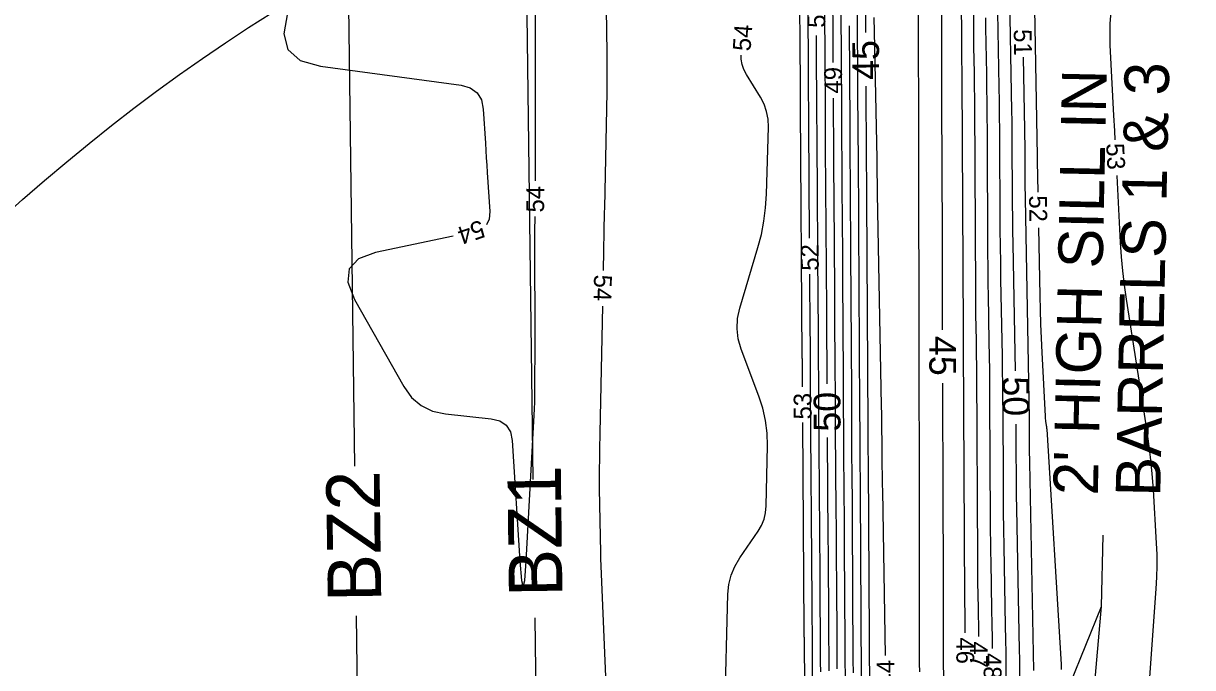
# Model space of a CAD drawing. Extents: x 2384780 to 2405861, y 547869 to 573706.
# Drawn here: x 2395628.8 to 2395759.9, y 554300.1 to 554372.3 of the extents above; entities that cross this region are included whole.
import ezdxf

# ---------------------------------------------------------------- set-up
doc = ezdxf.new("R2010")
doc.units = 0
for name, color, linetype in [('Breaklines', 7, 'Continuous'), ('Old_Level_23', 7, 'Continuous'), ('Old_Level_60', 7, 'Continuous'), ('Old_Level_61', 7, 'Continuous'), ('Old_Level_63', 7, 'Continuous'), ('Prop Buffer Zone 1', 7, 'Continuous'), ('Prop Buffer Zone 2', 7, 'Continuous')]:
    doc.layers.add(name, color=color, linetype=linetype)

msp = doc.modelspace()

# ---------------------------------------------------------------- linework, layer by layer
at = {"layer": 'Old_Level_23'}
for points in [[(2395742.324, 554222.4285), (2395749.74525, 554306.97425), (2395749.914, 554314.9725)], [(2395718.13025, 554228.9635), (2395749.74525, 554306.97425)]]:
    msp.add_lwpolyline(points, dxfattribs=at)
at = {"layer": 'Old_Level_60'}
for points in [[(2395719.20975, 554432.6135), (2395719.22, 554430.83025), (2395719.264, 554423.06975), (2395719.27375, 554421.40675), (2395719.284, 554419.74375), (2395719.295, 554418.08075), (2395719.30675, 554416.41775), (2395719.36775, 554407.91525), (2395719.3805, 554406.09325), (2395719.39275, 554404.27125), (2395719.404, 554402.44925), (2395719.4145, 554400.62725), (2395719.45725, 554393.0435), (2395719.46675, 554391.4185), (2395719.477, 554389.7935), (2395719.48775, 554388.16825), (2395719.49925, 554386.54325), (2395719.562, 554377.86), (2395719.575, 554375.99925), (2395719.58725, 554374.13875), (2395719.599, 554372.278), (2395719.60975, 554370.41725), (2395719.62375, 554367.92775)], [(2395751.0765, 554432.17025), (2395751.22575, 554430.62525), (2395751.433, 554429.08925), (2395751.69825, 554427.56225), (2395752.02125, 554426.044), (2395754.87675, 554413.764), (2395755.308, 554411.759), (2395755.672, 554409.74275), (2395755.9685, 554407.71575), (2395756.19775, 554405.6775), (2395756.836, 554399.00175), (2395756.90225, 554397.5785), (2395756.82775, 554396.17), (2395756.612, 554394.776), (2395756.25525, 554393.3965), (2395751.8645, 554379.2945), (2395751.25175, 554376.9745), (2395750.85025, 554374.628), (2395750.65975, 554372.255), (2395750.68025, 554369.8555), (2395751.092, 554361.97375), (2395751.18025, 554360.285), (2395751.23475, 554359.24525)], [(2395734.44275, 554304.02575), (2395734.432, 554306.264), (2395734.431, 554306.4275), (2395734.42925, 554306.591), (2395734.42725, 554306.75425), (2395734.42425, 554306.91775), (2395734.41425, 554307.4515), (2395734.41225, 554307.56575), (2395734.41075, 554307.68025), (2395734.40975, 554307.7945), (2395734.409, 554307.909), (2395734.273, 554336.21675), (2395734.272, 554336.39125), (2395734.27025, 554336.566), (2395734.26775, 554336.7405), (2395734.265, 554336.915), (2395734.25425, 554337.48525), (2395734.25225, 554337.6075), (2395734.2505, 554337.72975), (2395734.2495, 554337.852), (2395734.2485, 554337.974), (2395734.112, 554366.1715), (2395734.11075, 554366.35675), (2395734.109, 554366.542), (2395734.1065, 554366.72725), (2395734.1035, 554366.9125), (2395734.09225, 554367.5175), (2395734.09025, 554367.64725), (2395734.0885, 554367.777), (2395734.08725, 554367.9065), (2395734.08625, 554368.03625), (2395733.949, 554396.1285)], [(2395735.9735, 554303.61), (2395735.97025, 554304.084), (2395735.96125, 554304.98125), (2395735.94925, 554305.87825), (2395735.93375, 554306.77525), (2395735.87875, 554309.70575), (2395735.868, 554310.3335), (2395735.8595, 554310.9615), (2395735.85325, 554311.5895), (2395735.849, 554312.2175), (2395735.74825, 554333.21175), (2395735.7425, 554334.103), (2395735.7335, 554334.994), (2395735.72175, 554335.88525), (2395735.70675, 554336.77625), (2395735.65275, 554339.68675), (2395735.64225, 554340.3105), (2395735.63375, 554340.93425), (2395735.6275, 554341.558), (2395735.6235, 554342.18175), (2395735.5215, 554363.23575), (2395735.51575, 554364.121), (2395735.507, 554365.0065), (2395735.49525, 554365.89175), (2395735.4805, 554366.777), (2395735.42775, 554369.66875), (2395735.4175, 554370.2885), (2395735.40925, 554370.90825), (2395735.403, 554371.528), (2395735.399, 554372.14775), (2395735.29575, 554393.2585)], [(2395716.208, 554331.5675), (2395716.1965, 554333.1245), (2395716.19525, 554333.30325), (2395716.194, 554333.48175), (2395716.193, 554333.6605), (2395716.192, 554333.83925), (2395716.18875, 554334.423), (2395716.188, 554334.548), (2395716.18725, 554334.67325), (2395716.18625, 554334.79825), (2395716.1855, 554334.92325), (2395715.983, 554362.80225), (2395715.98125, 554363.06375), (2395715.9795, 554363.3255), (2395715.97775, 554363.58725), (2395715.97625, 554363.84875), (2395715.9715, 554364.70375), (2395715.9705, 554364.88675), (2395715.96925, 554365.07), (2395715.968, 554365.25325), (2395715.96675, 554365.43625), (2395715.77125, 554392.49725)], [(2395717.005, 554348.223), (2395716.91225, 554360.991), (2395716.90725, 554361.72325), (2395716.90225, 554362.4555), (2395716.89775, 554363.18775), (2395716.8935, 554363.92), (2395716.88, 554366.312), (2395716.877, 554366.8245), (2395716.874, 554367.33725), (2395716.8705, 554367.84975), (2395716.867, 554368.36225), (2395716.70525, 554390.7355)], [(2395694.0015, 554386.23975), (2395694.2745, 554369.007), (2395694.2755, 554368.91825), (2395694.2765, 554368.8295), (2395694.27675, 554368.7405), (2395694.27675, 554368.65175), (2395694.27625, 554368.3615), (2395694.27625, 554368.29925), (2395694.276, 554368.237), (2395694.276, 554368.17475), (2395694.27575, 554368.11275), (2395694.272, 554366.21175), (2395694.27025, 554365.80425), (2395694.2665, 554365.397), (2395694.261, 554364.98975), (2395694.25375, 554364.5825), (2395693.99, 554351.63675), (2395693.989, 554351.59125), (2395693.98825, 554351.54575), (2395693.9875, 554351.50025), (2395693.98675, 554351.45475), (2395693.9845, 554351.30625), (2395693.98425, 554351.2745), (2395693.9835, 554351.2425), (2395693.983, 554351.21075), (2395693.9825, 554351.179), (2395693.84875, 554344.607)], [(2395741.996, 554386.3655), (2395742.5245, 554357.43975), (2395742.5255, 554357.384), (2395742.52625, 554357.32825), (2395742.52675, 554357.2725), (2395742.527, 554357.217), (2395742.528, 554357.035), (2395742.52825, 554356.996), (2395742.52875, 554356.957), (2395742.52925, 554356.918), (2395742.52975, 554356.879), (2395742.59425, 554353.406)], [(2395729.34625, 554299.639), (2395729.3435, 554300.56825), (2395729.34025, 554301.4975), (2395729.32825, 554304.53325), (2395729.326, 554305.18375), (2395729.32425, 554305.83425), (2395729.323, 554306.48475), (2395729.32225, 554307.13525), (2395729.3065, 554327.24125), (2395729.3055, 554328.235), (2395729.3035, 554329.22875), (2395729.30075, 554330.22275), (2395729.29725, 554331.2165), (2395729.28425, 554334.463), (2395729.28175, 554335.1585), (2395729.27975, 554335.85425), (2395729.2785, 554336.55), (2395729.2775, 554337.2455), (2395729.2615, 554356.709), (2395729.26025, 554357.7665), (2395729.258, 554358.824), (2395729.255, 554359.8815), (2395729.25125, 554360.939), (2395729.2375, 554364.3935), (2395729.23475, 554365.13375), (2395729.23275, 554365.874), (2395729.23125, 554366.61425), (2395729.23025, 554367.3545), (2395729.21725, 554382.1)], [(2395722.31075, 554379.614), (2395722.426, 554359.109), (2395722.4315, 554358.1725), (2395722.43725, 554357.236), (2395722.4435, 554356.2995), (2395722.45025, 554355.363), (2395722.47225, 554352.3035), (2395722.477, 554351.648), (2395722.48125, 554350.9925), (2395722.4855, 554350.33675), (2395722.48925, 554349.68125), (2395722.60475, 554329.066), (2395722.61025, 554328.14075), (2395722.616, 554327.2155), (2395722.62225, 554326.29025), (2395722.62875, 554325.36525), (2395722.65075, 554322.343), (2395722.65525, 554321.69525), (2395722.6595, 554321.04775), (2395722.66375, 554320.4), (2395722.6675, 554319.7525), (2395722.78325, 554299.02025)], [(2395686.2665, 554354.66125), (2395686.26825, 554354.856), (2395686.271, 554355.34625), (2395686.272, 554355.8365), (2395686.28075, 554374.3575)], [(2395658.47675, 554373.47725), (2395658.03775, 554371.14775), (2395658.505, 554369.37725), (2395659.87825, 554368.16625), (2395662.1575, 554367.5145), (2395677.9295, 554365.36675), (2395678.95675, 554365.08175), (2395679.71175, 554364.54325), (2395680.1945, 554363.7515), (2395680.40525, 554362.7065), (2395680.64875, 554358.879), (2395680.701, 554358.05875), (2395680.753, 554357.2385), (2395680.80525, 554356.41825), (2395680.8575, 554355.598), (2395681.13575, 554351.22425), (2395681.073, 554350.38), (2395680.7675, 554349.72525)], [(2395720.5085, 554373.772), (2395720.57025, 554362.76975), (2395720.58125, 554360.87275), (2395720.59325, 554358.97575), (2395720.60575, 554357.079), (2395720.61925, 554355.182), (2395720.66425, 554348.9855), (2395720.6735, 554347.6575), (2395720.68225, 554346.32975), (2395720.6905, 554345.002), (2395720.69825, 554343.674), (2395720.759, 554332.833), (2395720.77025, 554330.9195), (2395720.78225, 554329.006), (2395720.795, 554327.0925), (2395720.8085, 554325.179), (2395720.854, 554318.928), (2395720.8635, 554317.58875), (2395720.8725, 554316.24925), (2395720.88075, 554314.90975), (2395720.8885, 554313.57025), (2395720.94825, 554302.9), (2395720.9595, 554300.96875), (2395720.9715, 554299.03775)], [(2395724.2095, 554372.97675), (2395724.23925, 554371.34925), (2395724.523, 554357.174), (2395724.5305, 554356.77825), (2395724.537, 554356.3825), (2395724.543, 554355.98675), (2395724.548, 554355.591), (2395724.56275, 554354.29825), (2395724.56625, 554354.02125), (2395724.57, 554353.74425), (2395724.5745, 554353.46725), (2395724.5795, 554353.19025), (2395725.029, 554329.45825), (2395725.046, 554328.51125), (2395725.061, 554327.56375), (2395725.07425, 554326.6165), (2395725.08575, 554325.66925), (2395725.11975, 554322.57475), (2395725.12775, 554321.9115), (2395725.13675, 554321.2485), (2395725.147, 554320.58525), (2395725.15825, 554319.92225), (2395725.4905, 554301.4645)], [(2395739.05625, 554298.72975), (2395739.0465, 554300.24575), (2395739.03125, 554301.76175), (2395739.01075, 554303.2775), (2395738.98475, 554304.79325), (2395738.817, 554313.70475), (2395738.7845, 554315.6145), (2395738.7585, 554317.52425), (2395738.73925, 554319.434), (2395738.72675, 554321.344), (2395738.6915, 554328.6985), (2395738.68125, 554330.2745), (2395738.6655, 554331.8505), (2395738.6445, 554333.42625), (2395738.618, 554335.002), (2395738.45775, 554343.641), (2395738.4265, 554345.49225), (2395738.40175, 554347.3435), (2395738.38325, 554349.19475), (2395738.37125, 554351.04625), (2395738.33425, 554358.6685), (2395738.3235, 554360.30175), (2395738.3075, 554361.935), (2395738.28575, 554363.56825), (2395738.25875, 554365.2015), (2395738.1055, 554373.58)], [(2395721.43575, 554372.033), (2395721.49825, 554360.9395), (2395721.5065, 554359.52275), (2395721.51525, 554358.106), (2395721.52475, 554356.68925), (2395721.53475, 554355.2725), (2395721.56825, 554350.6445), (2395721.57525, 554349.65275), (2395721.58175, 554348.661), (2395721.588, 554347.66925), (2395721.59375, 554346.67775), (2395721.682, 554330.9495), (2395721.69025, 554329.53), (2395721.699, 554328.11075), (2395721.7085, 554326.6915), (2395721.7185, 554325.272), (2395721.7525, 554320.6355), (2395721.7595, 554319.642), (2395721.766, 554318.6485), (2395721.77225, 554317.65475), (2395721.778, 554316.66125), (2395721.86575, 554300.96), (2395721.874, 554299.538)], [(2395737.5045, 554302.24875), (2395737.49325, 554303.37125), (2395737.47125, 554305.00225), (2395737.4435, 554306.633), (2395737.343, 554311.95975), (2395737.3235, 554313.10125), (2395737.308, 554314.243), (2395737.2965, 554315.3845), (2395737.28925, 554316.52625), (2395737.2235, 554330.207), (2395737.213, 554331.8145), (2395737.197, 554333.42225), (2395737.1755, 554335.02975), (2395737.1485, 554336.63725), (2395737.051, 554341.88825), (2395737.032, 554343.0135), (2395737.017, 554344.13875), (2395737.00575, 554345.26425), (2395736.9985, 554346.3895), (2395736.931, 554360.29975), (2395736.92075, 554361.88525), (2395736.905, 554363.47075), (2395736.884, 554365.056), (2395736.85775, 554366.6415), (2395736.763, 554371.82), (2395736.74475, 554372.92975)], [(2395718.25025, 554299.62925), (2395718.2425, 554300.71625), (2395718.23525, 554301.8035), (2395718.2285, 554302.89075), (2395718.222, 554303.978), (2395718.20225, 554307.5295), (2395718.19775, 554308.2905), (2395718.193, 554309.0515), (2395718.188, 554309.8125), (2395718.1825, 554310.5735), (2395718.04525, 554329.39825), (2395718.03725, 554330.54475), (2395718.0295, 554331.6915), (2395718.0225, 554332.83825), (2395718.01575, 554333.98475), (2395717.99475, 554337.7305), (2395717.99, 554338.53325), (2395717.985, 554339.33575), (2395717.97975, 554340.1385), (2395717.974, 554340.941), (2395717.84175, 554359.18), (2395717.83325, 554360.38275), (2395717.82525, 554361.58575), (2395717.81775, 554362.7885), (2395717.81075, 554363.99125), (2395717.7885, 554367.9205), (2395717.78375, 554368.7625), (2395717.7785, 554369.60425), (2395717.77275, 554370.44625), (2395717.76925, 554370.9455)], [(2395707.49275, 554295.04225), (2395707.84025, 554308.33975), (2395707.94475, 554309.428), (2395708.19975, 554310.4675), (2395708.60525, 554311.45775), (2395709.1615, 554312.399), (2395711.2245, 554315.394), (2395711.61325, 554316.05275), (2395711.8955, 554316.746), (2395712.0715, 554317.47375), (2395712.14075, 554318.2355), (2395712.27875, 554324.95625), (2395712.24125, 554326.385), (2395712.06975, 554327.7905), (2395711.764, 554329.17325), (2395711.324, 554330.533), (2395709.3365, 554335.8185), (2395709.007, 554336.9545), (2395708.87075, 554338.097), (2395708.92725, 554339.2465), (2395709.177, 554340.4025), (2395711.2065, 554347.202), (2395711.5925, 554348.667), (2395711.881, 554350.1475), (2395712.0715, 554351.644), (2395712.1645, 554353.156), (2395712.38275, 554360.67525), (2395712.346, 554361.5685), (2395712.183, 554362.42775), (2395711.89375, 554363.25325), (2395711.478, 554364.04475), (2395709.914, 554366.57475), (2395709.627, 554367.1285), (2395709.43625, 554367.70575), (2395709.34175, 554368.30625), (2395709.343, 554368.763)], [(2395740.94725, 554368.5325), (2395741.09575, 554360.39725), (2395741.1085, 554359.6305), (2395741.11875, 554358.864), (2395741.12625, 554358.09725), (2395741.13125, 554357.3305), (2395741.1435, 554354.82575), (2395741.147, 554354.28925), (2395741.15225, 554353.7525), (2395741.1595, 554353.21575), (2395741.1685, 554352.67925), (2395741.58725, 554330.09275), (2395741.599, 554329.4), (2395741.60825, 554328.707), (2395741.61525, 554328.014), (2395741.61975, 554327.321), (2395741.6305, 554325.057), (2395741.63375, 554324.572), (2395741.63875, 554324.08675), (2395741.64525, 554323.60175), (2395741.6535, 554323.11675), (2395742.093, 554299.7735)], [(2395719.64625, 554363.928), (2395719.65125, 554363.01725), (2395719.6605, 554361.4315), (2395719.6705, 554359.84575), (2395719.681, 554358.26), (2395719.69225, 554356.67425), (2395719.7565, 554347.80125), (2395719.77, 554345.89975), (2395719.7825, 554343.9985), (2395719.7945, 554342.097), (2395719.8055, 554340.19575), (2395719.846, 554332.9895), (2395719.855, 554331.44525), (2395719.8645, 554329.901), (2395719.87475, 554328.357), (2395719.88575, 554326.81275), (2395719.952, 554317.73875), (2395719.96575, 554315.79425), (2395719.97875, 554313.85), (2395719.99075, 554311.9055), (2395720.002, 554309.961), (2395720.04125, 554302.96), (2395720.05, 554301.45975), (2395720.05925, 554299.95975)], [(2395751.4435, 554355.25075), (2395751.44525, 554355.21825), (2395751.835, 554347.76), (2395751.939, 554346.16375), (2395752.0845, 554344.572), (2395752.27125, 554342.98475), (2395752.49925, 554341.4015), (2395754.717, 554327.304), (2395754.97975, 554325.494), (2395755.19925, 554323.67925), (2395755.3755, 554321.85975), (2395755.5085, 554320.0355), (2395755.87225, 554314.069), (2395755.92875, 554312.7905), (2395755.9425, 554311.51225), (2395755.91325, 554310.23425), (2395755.8415, 554308.95675), (2395754.39275, 554289.10725)], [(2395677.04775, 554348.45975), (2395668.331, 554346.6155), (2395666.40175, 554345.9115), (2395665.36525, 554344.80475), (2395665.2215, 554343.29525), (2395665.97025, 554341.383), (2395671.4895, 554331.622), (2395672.365, 554330.3995), (2395673.43875, 554329.47875), (2395674.7105, 554328.8595), (2395676.1805, 554328.542), (2395681.30575, 554327.998), (2395682.27575, 554327.75825), (2395682.989, 554327.272), (2395683.4455, 554326.5395), (2395683.6455, 554325.5605), (2395684.52275, 554312.04975), (2395684.70725, 554309.8785), (2395684.885, 554309.15525), (2395685.05575, 554309.88025), (2395685.21975, 554312.053), (2395686.125, 554328.39225), (2395686.161, 554329.12925), (2395686.18675, 554329.8665), (2395686.2025, 554330.60425), (2395686.20825, 554331.342), (2395686.211, 554333.753), (2395686.2115, 554334.26975), (2395686.21175, 554334.78625), (2395686.21175, 554335.303), (2395686.21175, 554335.81975), (2395686.20775, 554348.786), (2395686.20875, 554349.4865), (2395686.21225, 554350.18675), (2395686.21625, 554350.6615)], [(2395742.6685, 554349.40675), (2395742.80975, 554341.78825), (2395742.846, 554340.1965), (2395742.8955, 554338.6055), (2395742.9585, 554337.01475), (2395743.035, 554335.42475), (2395743.4075, 554328.295), (2395743.417, 554328.15025), (2395743.43, 554328.006), (2395743.447, 554327.862), (2395743.46775, 554327.7185), (2395743.5415, 554327.25), (2395743.556, 554327.1495), (2395743.56825, 554327.04875), (2395743.578, 554326.94775), (2395743.58525, 554326.8465), (2395745.193, 554300.47075), (2395745.218, 554299.90325)], [(2395717.511, 554276.994), (2395717.331, 554301.5475), (2395717.32675, 554302.1365), (2395717.32275, 554302.7255), (2395717.31925, 554303.3145), (2395717.31575, 554303.9035), (2395717.305, 554305.8275), (2395717.3025, 554306.24), (2395717.3, 554306.65225), (2395717.29725, 554307.0645), (2395717.2945, 554307.47675), (2395717.121, 554331.26125), (2395717.11625, 554331.924), (2395717.11175, 554332.58675), (2395717.10775, 554333.24925), (2395717.10375, 554333.912), (2395717.09175, 554336.07675), (2395717.089, 554336.5405), (2395717.086, 554337.0045), (2395717.083, 554337.46825), (2395717.07975, 554337.93225), (2395717.034, 554344.22325)], [(2395693.76725, 554340.60775), (2395693.47875, 554326.43325), (2395693.4665, 554325.80825), (2395693.455, 554325.1835), (2395693.44425, 554324.5585), (2395693.4345, 554323.9335), (2395693.4035, 554321.892), (2395693.39875, 554321.4545), (2395693.398, 554321.017), (2395693.401, 554320.5795), (2395693.408, 554320.14225), (2395693.55275, 554313.02425), (2395693.55275, 554313.023), (2395693.55275, 554313.022), (2395693.55275, 554313.02075), (2395693.55275, 554313.01975), (2395693.55275, 554313.01625), (2395693.55275, 554313.01525), (2395693.55275, 554313.0145), (2395693.55275, 554313.01375), (2395693.553, 554313.013), (2395693.56975, 554312.183), (2395693.57375, 554312.005), (2395693.579, 554311.82725), (2395693.585, 554311.6495), (2395693.59175, 554311.47175), (2395694.661, 554285.866)], [(2395716.62225, 554274.75125), (2395716.41175, 554303.46575), (2395716.41125, 554303.5565), (2395716.4105, 554303.64725), (2395716.41, 554303.73825), (2395716.4095, 554303.829), (2395716.40775, 554304.12575), (2395716.4075, 554304.1895), (2395716.407, 554304.253), (2395716.4065, 554304.3165), (2395716.40625, 554304.38025), (2395716.237, 554327.56775)]]:
    msp.add_lwpolyline(points, dxfattribs=at)
at = {"layer": 'Old_Level_61'}
for points in [[(2395722.86475, 554442.2585), (2395723.00475, 554417.45575), (2395723.00775, 554416.953), (2395723.011, 554416.45), (2395723.01425, 554415.947), (2395723.01775, 554415.444), (2395723.0295, 554413.80125), (2395723.032, 554413.44925), (2395723.03425, 554413.097), (2395723.0365, 554412.745), (2395723.0385, 554412.393), (2395723.1795, 554387.36975), (2395723.1825, 554386.8895), (2395723.1855, 554386.40925), (2395723.1885, 554385.929), (2395723.192, 554385.4485), (2395723.20325, 554383.87975), (2395723.20575, 554383.5435), (2395723.20775, 554383.20725), (2395723.21, 554382.871), (2395723.212, 554382.535), (2395723.27525, 554371.274)], [(2395740.087, 554333.388), (2395739.82375, 554347.59275), (2395739.79875, 554349.07025), (2395739.779, 554350.548), (2395739.76425, 554352.02575), (2395739.7545, 554353.5035), (2395739.73125, 554358.33075), (2395739.7245, 554359.36525), (2395739.71425, 554360.3995), (2395739.7005, 554361.43375), (2395739.68325, 554362.468), (2395739.4135, 554377.2385)], [(2395718.6715, 554373.54475), (2395718.6825, 554371.8715), (2395718.693, 554370.19825), (2395718.70275, 554368.52475), (2395718.7335, 554363.0585), (2395718.74025, 554361.887), (2395718.74775, 554360.71575), (2395718.7555, 554359.54425), (2395718.76375, 554358.373), (2395718.86125, 554344.92825), (2395718.87275, 554343.29775), (2395718.8835, 554341.667), (2395718.89375, 554340.0365), (2395718.90325, 554338.40575), (2395718.933, 554333.07925), (2395718.93975, 554331.93775), (2395718.94, 554331.914)], [(2395731.917, 554337.98175), (2395731.91525, 554339.445), (2395731.91125, 554344.292), (2395731.91, 554345.3305), (2395731.90775, 554346.36925), (2395731.905, 554347.40775), (2395731.90125, 554348.4465), (2395731.84025, 554363.62625), (2395731.83525, 554365.05975), (2395731.83125, 554366.493), (2395731.82825, 554367.9265), (2395731.82625, 554369.36), (2395731.82225, 554374.0425)], [(2395723.309, 554365.27425), (2395723.354, 554357.27875), (2395723.3565, 554356.8225), (2395723.3595, 554356.366), (2395723.3625, 554355.90975), (2395723.36575, 554355.45325), (2395723.3765, 554353.9625), (2395723.37875, 554353.64325), (2395723.38075, 554353.32375), (2395723.38275, 554353.00425), (2395723.38475, 554352.68475), (2395723.52775, 554327.1825), (2395723.53025, 554326.75125), (2395723.533, 554326.32025), (2395723.53575, 554325.88925), (2395723.53875, 554325.45825), (2395723.549, 554324.05025), (2395723.55125, 554323.7485), (2395723.55325, 554323.447), (2395723.555, 554323.14525), (2395723.55675, 554322.8435), (2395723.701, 554297.08025)], [(2395732.07225, 554289.2425), (2395732.01625, 554303.39225), (2395732.011, 554304.927), (2395732.00675, 554306.46175), (2395732.00375, 554307.9965), (2395732.00175, 554309.53125), (2395731.998, 554314.54475), (2395731.99675, 554315.619), (2395731.9945, 554316.69325), (2395731.9915, 554317.7675), (2395731.98775, 554318.842), (2395731.9355, 554331.98175)], [(2395740.582, 554299.199), (2395740.5725, 554300.152), (2395740.5595, 554301.105), (2395740.54325, 554302.05775), (2395740.24375, 554317.964), (2395740.2195, 554319.38475), (2395740.20025, 554320.8055), (2395740.18575, 554322.2265), (2395740.1765, 554323.6475), (2395740.1585, 554327.3885)], [(2395718.9815, 554325.914), (2395719.06375, 554314.6215), (2395719.075, 554313.036), (2395719.08575, 554311.45075), (2395719.0955, 554309.86525), (2395719.10475, 554308.28), (2395719.13375, 554303.101), (2395719.14025, 554301.99125), (2395719.147, 554300.8815), (2395719.1545, 554299.77175)]]:
    msp.add_lwpolyline(points, dxfattribs=at)
at = {"layer": 'Old_Level_63'}
msp.add_ellipse((2395727.45003, 554021.05834), major_axis=(15.71221, 376.73026), ratio=0.59897866, dxfattribs=at)
at = {"layer": 'Prop Buffer Zone 1'}
for points in [[(2395686.01625, 554321.188), (2395683.6165, 554506.27)], [(2395688.1915, 554153.442), (2395686.21725, 554305.68725)]]:
    msp.add_lwpolyline(points, dxfattribs=at)
at = {"layer": 'Prop Buffer Zone 2'}
for points in [[(2395665.9955, 554322.678), (2395663.61825, 554506.01075)], [(2395668.19325, 554153.18275), (2395666.213, 554305.90325)]]:
    msp.add_lwpolyline(points, dxfattribs=at)

# ---------------------------------------------------------------- texts
at = {"layer": 'Breaklines'}
for s, p in [("2' HIGH SILL IN", (2395749.318, 554319.38525)), ('BARRELS 1 & 3', (2395756.3165, 554319.2375))]:
    msp.add_text(s, height=4.9999995, rotation=88.7915167, dxfattribs=at).set_placement(p)
at = {"layer": 'Old_Level_60'}
for s, rotation, p in [('51', 90.413125, (2395718.76325, 554371.81875)), ('54', 85.6860139, (2395710.36825, 554369.143)), ('51', 271.046875, (2395739.89, 554371.6475)), ('49', 90.3220528, (2395720.64325, 554364.45325)), ('53', 272.9915111, (2395750.2545, 554358.839)), ('54', 89.2778, (2395687.22175, 554351.10525)), ('52', 271.0624389, (2395741.60125, 554353.01725)), ('54', 198.7882556, (2395680.1435, 554350.3175)), ('52', 90.4159222, (2395718.03125, 554344.60075)), ('54', 268.8341278, (2395692.8395, 554344.17075)), ('53', 90.4178361, (2395717.2345, 554327.9295)), ('46', 270.272225, (2395733.44525, 554303.50125)), ('47', 270.2828917, (2395734.9765, 554303.03825)), ('44', 90.8805139, (2395726.54625, 554298)), ('48', 270.3517556, (2395736.51025, 554301.74625))]:
    msp.add_text(s, height=2, rotation=rotation, dxfattribs=at).set_placement(p)
at = {"layer": 'Old_Level_61'}
for s, rotation, p in [('45', 90.3220528, (2395724.805, 554365.9795)), ('45', 270.1770333, (2395730.417, 554337.28025)), ('50', 270.6831111, (2395738.60825, 554332.7325)), ('50', 90.3974056, (2395720.476, 554326.5625))]:
    msp.add_text(s, height=3, rotation=rotation, dxfattribs=at).set_placement(p)
at = {"layer": 'Prop Buffer Zone 1'}
msp.add_text('BZ1', height=6, rotation=90.7429167, dxfattribs=at).set_placement((2395689.29225, 554308.08275))
at = {"layer": 'Prop Buffer Zone 2'}
msp.add_text('BZ2', height=6, rotation=90.7429167, dxfattribs=at).set_placement((2395668.97525, 554307.513))

doc.saveas('drawing.dxf')
